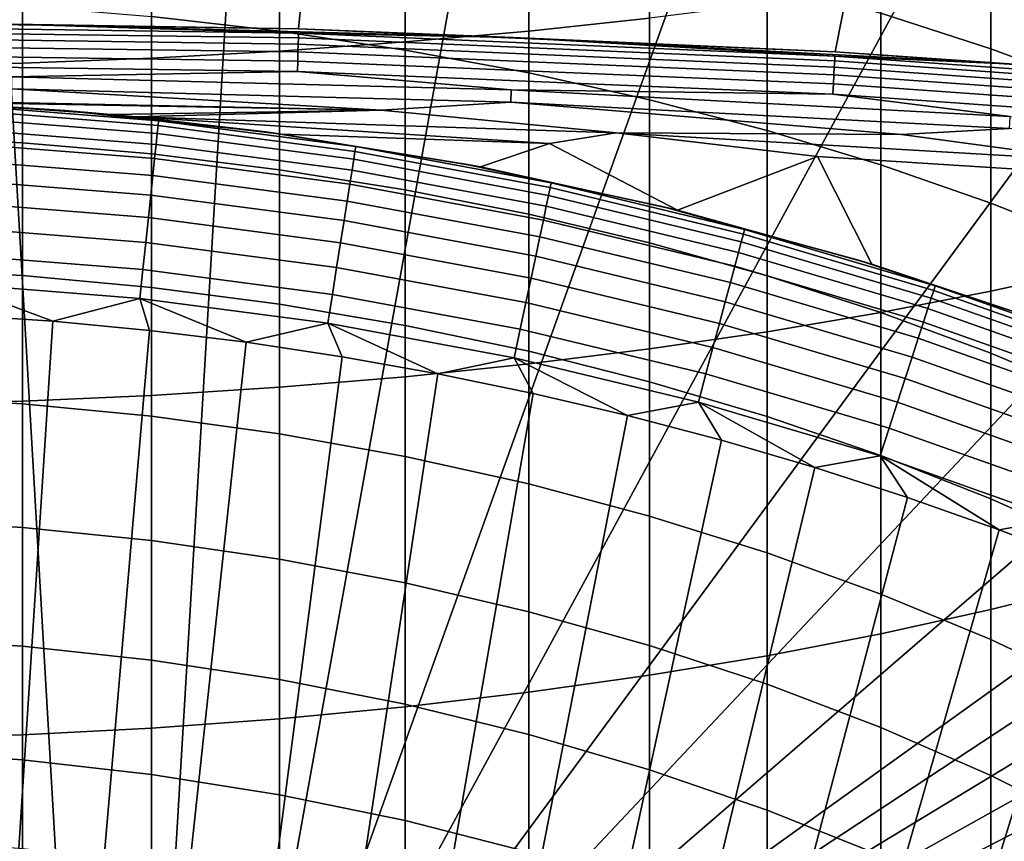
# Model space of a CAD drawing. Header units: metres. Extents: x -109 to 109, y -100 to 58.
# Tile 395 of 642: x 1.22 to 5.89, y 1.68 to 5.57. Entities that reach past the tile are written whole.
import ezdxf

# ---------------------------------------------------------------- set-up
doc = ezdxf.new("R2010")
doc.units = ezdxf.units.M
doc.layers.add('solid_21_062_100_XXX', color=7, linetype='CONTINUOUS')

msp = doc.modelspace()

# ---------------------------------------------------------------- linework, layer by layer
at = {"layer": 'solid_21_062_100_XXX'}
for points in [[(4.206731, 7.164371, 213.469681), (3.6347, 7.113389, 213.70108), (3.6347, 5.518511, 213.312988), (4.206731, 5.579547, 213.084045)], [(3.6347, 7.113389, 213.70108), (3.049406, 7.069933, 213.898315), (3.049406, 5.466484, 213.508148), (3.6347, 5.518511, 213.312988)], [(3.049406, 7.069933, 213.898315), (2.452986, 7.034159, 214.060684), (2.452986, 5.423655, 213.668793), (3.049406, 5.466484, 213.508148)], [(1.847614, 7.006199, 214.187592), (1.235501, 6.986154, 214.27858), (1.235501, 5.366182, 213.884384), (1.847614, 5.39018, 213.794357)], [(2.452986, 7.034159, 214.060684), (1.847614, 7.006199, 214.187592), (1.847614, 5.39018, 213.794357), (2.452986, 5.423655, 213.668793)], [(1.235501, 6.986154, 214.27858), (0.61888, 6.974098, 214.333298), (0.61888, 5.351748, 213.938522), (1.235501, 5.366182, 213.884384)], [(0, 5.56453, 25.515415), (2.543967, 5.528394, 25.515415), (2.633567, 6.444398, 0.004598), (0, 6.482733, 0.004598)], [(2.543967, 5.528394, 25.515415), (5.08588, 5.420014, 25.515415), (5.265005, 6.329423, 0.004598), (2.633567, 6.444398, 0.004598)], [(1.499193, -0.212633, -19.863712), (0.749874, -0.225351, -19.898651), (1.118775, 6.314663, -1.930111)], [(1.851366, -0.206323, -19.846375), (1.499193, -0.212633, -19.863712), (1.118775, 6.314663, -1.930111), (2.240092, 6.289997, -1.997881)], [(5.08588, 5.420014, 25.515415), (7.62369, 5.239478, 25.515415), (7.891796, 6.137919, 0.004598), (5.265005, 6.329423, 0.004598)], [(5.302712, 6.339252, 194.062378), (5.822664, 6.184336, 194.360733), (5.822664, 5.434801, 193.950516), (5.302712, 5.602595, 193.65921)], [(1.847614, 6.256629, 192.523773), (2.452986, 6.191767, 192.636368), (2.452986, 5.517515, 192.228134), (1.847614, 5.587232, 192.118469)], [(1.851366, -0.206323, -19.846375), (2.240092, 6.289997, -1.997881), (3.366143, 6.24871, -2.111316), (2.20382, -0.203363, -19.838242)], [(3.864734, 6.263066, -2.055547), (4.498443, 6.190421, -2.271464), (2.20382, -0.203363, -19.838242), (3.366143, 6.24871, -2.111316)], [(5.138791, 6.188265, -2.261063), (5.638317, 6.114658, -2.47962), (2.20382, -0.203363, -19.838242), (4.498443, 6.190421, -2.271464)], [(2.452986, 6.191767, 192.636368), (3.049406, 6.108779, 192.780441), (3.049406, 5.428316, 192.368439), (2.452986, 5.517515, 192.228134)], [(5.822664, 6.184336, 194.360733), (6.321368, 6.015237, 194.686401), (6.321368, 5.251643, 194.268494), (5.822664, 5.434801, 193.950516)], [(6.401216, 6.093125, -2.522458), (6.788165, 6.020879, -2.737278), (2.20382, -0.203363, -19.838242), (5.638317, 6.114658, -2.47962)], [(3.049406, 6.108779, 192.780441), (3.6347, 6.007968, 192.95546), (3.6347, 5.31996, 192.538895), (3.049406, 5.428316, 192.368439)], [(7.649798, 5.97846, -2.837497), (7.951026, 5.908294, -3.046603), (2.20382, -0.203363, -19.838242), (6.788165, 6.020879, -2.737278)], [(3.6347, 6.007968, 192.95546), (4.206731, 5.889703, 193.160782), (4.206731, 5.192842, 192.738846), (3.6347, 5.31996, 192.538895)], [(8.882337, 5.845088, -3.203934), (9.128871, 5.775944, -3.410232), (2.20382, -0.203363, -19.838242), (7.951026, 5.908294, -3.046603)], [(4.206731, 5.889703, 193.160782), (4.763412, 5.754414, 193.395645), (4.763412, 5.047427, 192.96759), (4.206731, 5.192842, 192.738846)], [(6.321368, 5.908844, 211.848831), (5.822664, 5.814318, 212.203415), (5.822664, 4.286071, 211.760025), (6.321368, 4.395988, 211.409927)], [(5.822664, 5.814318, 212.203415), (5.302712, 5.72772, 212.528229), (5.302712, 4.185373, 212.080765), (5.822664, 4.286071, 211.760025)], [(10.096917, 5.693861, -3.619426), (10.322753, 5.622829, -3.830911), (2.20382, -0.203363, -19.838242), (9.128871, 5.775944, -3.410232)], [(4.763412, 5.754414, 193.395645), (5.302712, 5.602595, 193.65921), (5.302712, 4.884245, 193.224274), (4.763412, 5.047427, 192.96759)], [(5.302712, 5.72772, 212.528229), (4.763412, 5.649368, 212.822144), (4.763412, 4.094263, 212.370956), (5.302712, 4.185373, 212.080765)], [(0.61888, 5.667274, 191.992554), (1.235501, 5.637213, 192.039841), (1.235501, 4.989536, 191.607956), (0.61888, 5.021633, 191.562027)], [(4.763412, 5.649368, 212.822144), (4.206731, 5.579547, 213.084045), (4.206731, 4.013073, 212.629562), (4.763412, 4.094263, 212.370956)], [(1.235501, 5.637213, 192.039841), (1.847614, 5.587232, 192.118469), (1.847614, 4.936171, 191.684326), (1.235501, 4.989536, 191.607956)], [(10.322753, 5.622829, -3.830911), (10.926107, 5.538203, -4.063417), (2.20382, -0.203363, -19.838242)], [(5.302712, 5.602595, 193.65921), (5.822664, 5.434801, 193.950516), (5.822664, 4.703891, 193.50798), (5.302712, 4.884245, 193.224274)], [(1.187226, 5.550389, 25.578373), (2.543967, 5.528394, 25.515415), (0, 5.56453, 25.515415)], [(1.847614, 5.587232, 192.118469), (2.452986, 5.517515, 192.228134), (2.452986, 4.861732, 191.790848), (1.847614, 4.936171, 191.684326)], [(4.206731, 5.579547, 213.084045), (3.6347, 5.518511, 213.312988), (3.6347, 3.942099, 212.855637), (4.206731, 4.013073, 212.629562)], [(0, 5.543886, 25.640709), (2.54338, 5.507758, 25.640709), (1.187226, 5.550389, 25.578373)], [(0, 5.521671, 25.700699), (2.542749, 5.485552, 25.700699), (2.54338, 5.507758, 25.640709), (0, 5.543886, 25.640709)], [(0, 5.49198, 25.75736), (2.541906, 5.455873, 25.75736), (2.542749, 5.485552, 25.700699), (0, 5.521671, 25.700699)], [(1.187226, 5.550389, 25.578373), (3.560844, 5.487441, 25.578373), (2.543967, 5.528394, 25.515415)], [(2.54338, 5.507758, 25.640709), (3.560844, 5.487441, 25.578373), (1.187226, 5.550389, 25.578373)], [(11.292457, 5.525738, -4.081341), (11.534585, 5.447819, -4.311747), (2.20382, -0.203363, -19.838242), (10.926107, 5.538203, -4.063417)], [(2.452986, 5.517515, 192.228134), (3.049406, 5.428316, 192.368439), (3.049406, 4.766491, 191.927124), (2.452986, 4.861732, 191.790848)], [(2.542749, 5.485552, 25.700699), (5.083446, 5.377224, 25.700699), (5.084708, 5.399403, 25.640709), (2.54338, 5.507758, 25.640709)], [(2.54338, 5.507758, 25.640709), (5.084708, 5.399403, 25.640709), (3.560844, 5.487441, 25.578373)], [(3.560844, 5.487441, 25.578373), (5.08588, 5.420014, 25.515415), (2.543967, 5.528394, 25.515415)], [(3.6347, 5.518511, 213.312988), (3.049406, 5.466484, 213.508148), (3.049406, 3.8816, 213.048325), (3.6347, 3.942099, 212.855637)], [(0, 5.455296, 25.809769), (2.540864, 5.419203, 25.809769), (2.541906, 5.455873, 25.75736), (0, 5.49198, 25.75736)], [(3.049406, 5.466484, 213.508148), (2.452986, 5.423655, 213.668793), (2.452986, 3.831797, 213.206955), (3.049406, 3.8816, 213.048325)], [(2.541906, 5.455873, 25.75736), (5.08176, 5.34758, 25.75736), (5.083446, 5.377224, 25.700699), (2.542749, 5.485552, 25.700699)], [(3.560844, 5.487441, 25.578373), (5.931958, 5.361589, 25.578373), (5.08588, 5.420014, 25.515415)], [(5.084708, 5.399403, 25.640709), (5.931958, 5.361589, 25.578373), (3.560844, 5.487441, 25.578373)], [(0, 5.41222, 25.857065), (2.53964, 5.376146, 25.857065), (2.540864, 5.419203, 25.809769), (0, 5.455296, 25.809769)], [(0, 5.36346, 25.898474), (2.538255, 5.327404, 25.898474), (2.53964, 5.376146, 25.857065), (0, 5.41222, 25.857065)], [(2.452986, 5.423655, 213.668793), (1.847614, 5.39018, 213.794357), (1.847614, 3.792872, 213.330948), (2.452986, 3.831797, 213.206955)], [(11.534585, 5.447819, -4.311747), (12.148206, 5.351686, -4.575871), (2.20382, -0.203363, -19.838242)], [(2.53964, 5.376146, 25.857065), (5.077231, 5.26795, 25.857065), (5.079677, 5.310956, 25.809769), (2.540864, 5.419203, 25.809769)], [(2.540864, 5.419203, 25.809769), (5.079677, 5.310956, 25.809769), (5.08176, 5.34758, 25.75736), (2.541906, 5.455873, 25.75736)], [(3.049406, 5.428316, 192.368439), (3.6347, 5.31996, 192.538895), (3.6347, 4.650796, 192.092682), (3.049406, 4.766491, 191.927124)], [(5.931958, 5.361589, 25.578373), (7.62369, 5.239478, 25.515415), (5.08588, 5.420014, 25.515415)], [(5.822664, 5.434801, 193.950516), (6.321368, 5.251643, 194.268494), (6.321368, 4.507024, 193.817642), (5.822664, 4.703891, 193.50798)], [(1.235501, 5.366182, 213.884384), (0.61888, 5.351748, 213.938522), (0.61888, 3.748182, 213.473282), (1.235501, 3.764966, 213.41983)], [(1.847614, 5.39018, 213.794357), (1.235501, 5.366182, 213.884384), (1.235501, 3.764966, 213.41983), (1.847614, 3.792872, 213.330948)], [(2.538255, 5.327404, 25.898474), (5.074462, 5.219268, 25.898474), (5.077231, 5.26795, 25.857065), (2.53964, 5.376146, 25.857065)], [(5.08176, 5.34758, 25.75736), (7.617514, 5.167191, 25.75736), (7.620041, 5.196775, 25.700699), (5.083446, 5.377224, 25.700699)], [(5.083446, 5.377224, 25.700699), (7.620041, 5.196775, 25.700699), (7.621932, 5.218909, 25.640709), (5.084708, 5.399403, 25.640709)], [(5.084708, 5.399403, 25.640709), (7.621932, 5.218909, 25.640709), (5.931958, 5.361589, 25.578373)], [(1.183933, 5.301963, 25.933317), (2.538255, 5.327404, 25.898474), (0, 5.36346, 25.898474)], [(1.183933, 5.301963, 25.933317), (3.550965, 5.239189, 25.933317), (2.538255, 5.327404, 25.898474)], [(12.468019, 5.341693, -4.586999), (12.767609, 5.249381, -4.856951), (2.20382, -0.203363, -19.838242), (12.148206, 5.351686, -4.575871)], [(3.550965, 5.239189, 25.933317), (5.074462, 5.219268, 25.898474), (2.538255, 5.327404, 25.898474)], [(3.6347, 5.31996, 192.538895), (4.206731, 5.192842, 192.738846), (4.206731, 4.515069, 192.286896), (3.6347, 4.650796, 192.092682)], [(5.079677, 5.310956, 25.809769), (7.614391, 5.13064, 25.809769), (7.617514, 5.167191, 25.75736), (5.08176, 5.34758, 25.75736)], [(3.550965, 5.239189, 25.933317), (1.183933, 5.301963, 25.933317), (1.183168, 5.244309, 25.961025), (3.548673, 5.181576, 25.961025)], [(5.077231, 5.26795, 25.857065), (7.610725, 5.087721, 25.857065), (7.614391, 5.13064, 25.809769), (5.079677, 5.310956, 25.809769)], [(0.468949, 5.19389, 25.98031), (2.935595, 5.143104, 25.981146), (1.183168, 5.244309, 25.961025)], [(2.935595, 5.143104, 25.981146), (3.548673, 5.181576, 25.961025), (1.183168, 5.244309, 25.961025)], [(12.767609, 5.249381, -4.856951), (13.392882, 5.140887, -5.155035), (2.20382, -0.203363, -19.838242)], [(5.915502, 5.113687, 25.933317), (3.550965, 5.239189, 25.933317), (3.548673, 5.181576, 25.961025), (5.911683, 5.056154, 25.961025)], [(3.550965, 5.239189, 25.933317), (5.915502, 5.113687, 25.933317), (5.074462, 5.219268, 25.898474)], [(5.074462, 5.219268, 25.898474), (7.606575, 5.039137, 25.898474), (7.610725, 5.087721, 25.857065), (5.077231, 5.26795, 25.857065)], [(0.825903, 5.181042, 25.982815), (2.935595, 5.143104, 25.981146), (0.468949, 5.19389, 25.98031)], [(0.941649, 5.167731, 27.018965), (1.43615, 5.142616, 26.844654), (0.825903, 5.181042, 25.982815), (0.479169, 5.193621, 26.844654)], [(1.656573, 5.123609, 25.991901), (2.935595, 5.143104, 25.981146), (0.825903, 5.181042, 25.982815)], [(1.43615, 5.142616, 26.844654), (1.656573, 5.123609, 25.991901), (0.825903, 5.181042, 25.982815)], [(4.047796, 5.036667, 25.993347), (5.399462, 5.027841, 25.981146), (3.548673, 5.181576, 25.961025), (2.935595, 5.143104, 25.981146)], [(5.399462, 5.027841, 25.981146), (5.911683, 5.056154, 25.961025), (3.548673, 5.181576, 25.961025)], [(4.206731, 5.192842, 192.738846), (4.763412, 5.047427, 192.96759), (4.763412, 4.359805, 192.509064), (4.206731, 4.515069, 192.286896)], [(5.915502, 5.113687, 25.933317), (7.606575, 5.039137, 25.898474), (5.074462, 5.219268, 25.898474)], [(0.938476, 5.107186, 27.362629), (1.874379, 5.033529, 27.362629), (1.878333, 5.071146, 27.192122), (0.940455, 5.144958, 27.192122)], [(0.940455, 5.144958, 27.192122), (1.878333, 5.071146, 27.192122), (1.880717, 5.093825, 27.018965), (0.941649, 5.167731, 27.018965)], [(0.941649, 5.167731, 27.018965), (1.880717, 5.093825, 27.018965), (1.43615, 5.142616, 26.844654)], [(1.880717, 5.093825, 27.018965), (2.38906, 5.040751, 26.844654), (1.656573, 5.123609, 25.991901), (1.43615, 5.142616, 26.844654)], [(1.656573, 5.123609, 25.991901), (1.771484, 5.112617, 25.992895), (2.935595, 5.143104, 25.981146)], [(1.771484, 5.112617, 25.992895), (4.047796, 5.036667, 25.993347), (2.935595, 5.143104, 25.981146)], [(13.392882, 5.140887, -5.155035), (14.024377, 5.025797, -5.471242), (2.20382, -0.203363, -19.838242)], [(0.935725, 5.054703, 27.529186), (1.868886, 4.981262, 27.529186), (1.874379, 5.033529, 27.362629), (0.938476, 5.107186, 27.362629)], [(2.38906, 5.040751, 26.844654), (1.771484, 5.112617, 25.992895), (1.656573, 5.123609, 25.991901)], [(1.771484, 5.112617, 25.992895), (2.462112, 5.030816, 25.997431), (3.732492, 4.986609, 25.997431)], [(2.38906, 5.040751, 26.844654), (2.462112, 5.030816, 25.997431), (1.771484, 5.112617, 25.992895)], [(1.771484, 5.112617, 25.992895), (3.732492, 4.986609, 25.997431), (4.047796, 5.036667, 25.993347)], [(1.878333, 5.071146, 27.192122), (2.811062, 4.94835, 27.192122), (2.81463, 4.970873, 27.018965), (1.880717, 5.093825, 27.018965)], [(1.880717, 5.093825, 27.018965), (2.81463, 4.970873, 27.018965), (2.38906, 5.040751, 26.844654)], [(0.932225, 4.987909, 27.690523), (1.861894, 4.914742, 27.690523), (1.868886, 4.981262, 27.529186), (0.935725, 5.054703, 27.529186)], [(1.874379, 5.033529, 27.362629), (2.805146, 4.910992, 27.362629), (2.811062, 4.94835, 27.192122), (1.878333, 5.071146, 27.192122)], [(2.38906, 5.040751, 26.844654), (3.335197, 4.888314, 26.844654), (3.404911, 4.875027, 25.997431), (2.462112, 5.030816, 25.997431)], [(2.81463, 4.970873, 27.018965), (3.335197, 4.888314, 26.844654), (2.38906, 5.040751, 26.844654)], [(4.763412, 5.047427, 192.96759), (5.302712, 4.884245, 193.224274), (5.302712, 4.185571, 192.758377), (4.763412, 4.359805, 192.509064)], [(6.322922, 4.904069, 25.993347), (7.8592, 4.844491, 25.981146), (5.911683, 5.056154, 25.961025), (5.399462, 5.027841, 25.981146)], [(0.61888, 5.021633, 191.562027), (1.235501, 4.989536, 191.607956), (1.235501, 4.361334, 191.148209), (0.61888, 4.395406, 191.103729)], [(1.868886, 4.981262, 27.529186), (2.796924, 4.859083, 27.529186), (2.805146, 4.910992, 27.362629), (1.874379, 5.033529, 27.362629)], [(14.024377, 5.025797, -5.471242), (14.662179, 4.904059, -5.805715), (2.20382, -0.203363, -19.838242)], [(3.732492, 4.986609, 25.997431), (2.462112, 5.030816, 25.997431), (3.404911, 4.875027, 25.997431)], [(4.047796, 5.036667, 25.993347), (3.732492, 4.986609, 25.997431), (4.338132, 4.669418, 25.997431), (5.001908, 4.924289, 25.997431)], [(6.322922, 4.904069, 25.993347), (4.047796, 5.036667, 25.993347), (5.001908, 4.924289, 25.997431), (6.270504, 4.843844, 25.997431)], [(4.047796, 5.036667, 25.993347), (6.322922, 4.904069, 25.993347), (5.399462, 5.027841, 25.981146)], [(0.928001, 4.907314, 27.845409), (1.853458, 4.834479, 27.845409), (1.861894, 4.914742, 27.690523), (0.932225, 4.987909, 27.690523)], [(1.235501, 4.989536, 191.607956), (1.847614, 4.936171, 191.684326), (1.847614, 4.304685, 191.222168), (1.235501, 4.361334, 191.148209)], [(1.861894, 4.914742, 27.690523), (2.786461, 4.793021, 27.690523), (2.796924, 4.859083, 27.529186), (1.868886, 4.981262, 27.529186)], [(2.805146, 4.910992, 27.362629), (3.728223, 4.739909, 27.362629), (3.736087, 4.776906, 27.192122), (2.811062, 4.94835, 27.192122)], [(2.811062, 4.94835, 27.192122), (3.736087, 4.776906, 27.192122), (3.740828, 4.799212, 27.018965), (2.81463, 4.970873, 27.018965)], [(2.81463, 4.970873, 27.018965), (3.740828, 4.799212, 27.018965), (3.335197, 4.888314, 26.844654)], [(3.732492, 4.986609, 25.997431), (3.404911, 4.875027, 25.997431), (4.338132, 4.669418, 25.997431)], [(0.923086, 4.813531, 27.992664), (1.843642, 4.741082, 27.992664), (1.853458, 4.834479, 27.845409), (0.928001, 4.907314, 27.845409)], [(1.847614, 4.936171, 191.684326), (2.452986, 4.861732, 191.790848), (2.452986, 4.225667, 191.325333), (1.847614, 4.304685, 191.222168)], [(1.853458, 4.834479, 27.845409), (2.773836, 4.713309, 27.845409), (2.786461, 4.793021, 27.690523), (1.861894, 4.914742, 27.690523)], [(14.662179, 4.904059, -5.805715), (15.306518, 4.775291, -6.159501), (2.20382, -0.203363, -19.838242)], [(2.796924, 4.859083, 27.529186), (3.717296, 4.688502, 27.529186), (3.728223, 4.739909, 27.362629), (2.805146, 4.910992, 27.362629)], [(5.001908, 4.924289, 25.997431), (4.338132, 4.669418, 25.997431), (5.25914, 4.414569, 25.997431)], [(6.270504, 4.843844, 25.997431), (5.001908, 4.924289, 25.997431), (5.25914, 4.414569, 25.997431), (6.165333, 4.111197, 25.997431)], [(2.452986, 4.861732, 191.790848), (3.049406, 4.766491, 191.927124), (3.049406, 4.124566, 191.457321), (2.452986, 4.225667, 191.325333)], [(2.786461, 4.793021, 27.690523), (3.70339, 4.623078, 27.690523), (3.717296, 4.688502, 27.529186), (2.796924, 4.859083, 27.529186)], [(3.335197, 4.888314, 26.844654), (4.271881, 4.685738, 26.844654), (4.338132, 4.669418, 25.997431), (3.404911, 4.875027, 25.997431)], [(3.740828, 4.799212, 27.018965), (4.271881, 4.685738, 26.844654), (3.335197, 4.888314, 26.844654)], [(5.302712, 4.884245, 193.224274), (5.822664, 4.703891, 193.50798), (5.822664, 3.993002, 193.033936), (5.302712, 4.185571, 192.758377)], [(0.917518, 4.707277, 28.131165), (1.83252, 4.635265, 28.131165), (1.843642, 4.741082, 27.992664), (0.923086, 4.813531, 27.992664)], [(1.843642, 4.741082, 27.992664), (2.759145, 4.620554, 27.992664), (2.773836, 4.713309, 27.845409), (1.853458, 4.834479, 27.845409)], [(15.866843, 4.70366, -6.339982), (15.957509, 4.639394, -6.532876), (2.20382, -0.203363, -19.838242), (15.306518, 4.775291, -6.159501)], [(2.773836, 4.713309, 27.845409), (3.68661, 4.544136, 27.845409), (3.70339, 4.623078, 27.690523), (2.786461, 4.793021, 27.690523)], [(3.049406, 4.766491, 191.927124), (3.6347, 4.650796, 192.092682), (3.6347, 4.001753, 191.617676), (3.049406, 4.124566, 191.457321)], [(3.728223, 4.739909, 27.362629), (4.641081, 4.520751, 27.362629), (4.650871, 4.557286, 27.192122), (3.736087, 4.776906, 27.192122)], [(3.736087, 4.776906, 27.192122), (4.650871, 4.557286, 27.192122), (4.656773, 4.579314, 27.018965), (3.740828, 4.799212, 27.018965)], [(3.740828, 4.799212, 27.018965), (4.656773, 4.579314, 27.018965), (4.271881, 4.685738, 26.844654)], [(1.83252, 4.635265, 28.131165), (2.7425, 4.515464, 28.131165), (2.759145, 4.620554, 27.992664), (1.843642, 4.741082, 27.992664)], [(2.759145, 4.620554, 27.992664), (3.667085, 4.452277, 27.992664), (3.68661, 4.544136, 27.845409), (2.773836, 4.713309, 27.845409)], [(3.717296, 4.688502, 27.529186), (4.627479, 4.469987, 27.529186), (4.641081, 4.520751, 27.362629), (3.728223, 4.739909, 27.362629)], [(0.911338, 4.589362, 28.259855), (1.820178, 4.517835, 28.259855), (1.83252, 4.635265, 28.131165), (0.917518, 4.707277, 28.131165)], [(3.70339, 4.623078, 27.690523), (4.610168, 4.40538, 27.690523), (4.627479, 4.469987, 27.529186), (3.717296, 4.688502, 27.529186)], [(4.271881, 4.685738, 26.844654), (5.196455, 4.433597, 26.844654), (5.25914, 4.414569, 25.997431), (4.338132, 4.669418, 25.997431)], [(4.656773, 4.579314, 27.018965), (5.196455, 4.433597, 26.844654), (4.271881, 4.685738, 26.844654)], [(5.822664, 4.703891, 193.50798), (6.321368, 4.507024, 193.817642), (6.321368, 3.782801, 193.334717), (5.822664, 3.993002, 193.033936)], [(1.820178, 4.517835, 28.259855), (2.724029, 4.39884, 28.259855), (2.7425, 4.515464, 28.131165), (1.83252, 4.635265, 28.131165)], [(15.957509, 4.639394, -6.532876), (16.615204, 4.496038, -6.926743), (2.20382, -0.203363, -19.838242)], [(2.7425, 4.515464, 28.131165), (3.644963, 4.348202, 28.131165), (3.667085, 4.452277, 27.992664), (2.759145, 4.620554, 27.992664)], [(3.6347, 4.650796, 192.092682), (4.206731, 4.515069, 192.286896), (4.206731, 3.857675, 191.805771), (3.6347, 4.001753, 191.617676)], [(3.68661, 4.544136, 27.845409), (4.58928, 4.327424, 27.845409), (4.610168, 4.40538, 27.690523), (3.70339, 4.623078, 27.690523)], [(0.904594, 4.460684, 28.377752), (1.806709, 4.389686, 28.377752), (1.820178, 4.517835, 28.259855), (0.911338, 4.589362, 28.259855)], [(4.650871, 4.557286, 27.192122), (5.552907, 4.290091, 27.192122), (5.559954, 4.311779, 27.018965), (4.656773, 4.579314, 27.018965)], [(4.656773, 4.579314, 27.018965), (5.559954, 4.311779, 27.018965), (5.196455, 4.433597, 26.844654)], [(3.667085, 4.452277, 27.992664), (4.564973, 4.236713, 27.992664), (4.58928, 4.327424, 27.845409), (3.68661, 4.544136, 27.845409)], [(4.641081, 4.520751, 27.362629), (5.541219, 4.254118, 27.362629), (5.552907, 4.290091, 27.192122), (4.650871, 4.557286, 27.192122)], [(1.806709, 4.389686, 28.377752), (2.703871, 4.271572, 28.377752), (2.724029, 4.39884, 28.259855), (1.820178, 4.517835, 28.259855)], [(16.955978, 4.465414, -6.994557), (17.27968, 4.344947, -7.341862), (2.20382, -0.203363, -19.838242), (16.615204, 4.496038, -6.926743)], [(2.724029, 4.39884, 28.259855), (3.620413, 4.232705, 28.259855), (3.644963, 4.348202, 28.131165), (2.7425, 4.515464, 28.131165)], [(4.206731, 4.515069, 192.286896), (4.763412, 4.359805, 192.509064), (4.763412, 3.692859, 192.02095), (4.206731, 3.857675, 191.805771)], [(4.627479, 4.469987, 27.529186), (5.524979, 4.204135, 27.529186), (5.541219, 4.254118, 27.362629), (4.641081, 4.520751, 27.362629)], [(0.897338, 4.322225, 28.483959), (1.792216, 4.251797, 28.483959), (1.806709, 4.389686, 28.377752), (0.904594, 4.460684, 28.377752)], [(3.644963, 4.348202, 28.131165), (4.537435, 4.133939, 28.131165), (4.564973, 4.236713, 27.992664), (3.667085, 4.452277, 27.992664)], [(4.610168, 4.40538, 27.690523), (5.50431, 4.140523, 27.690523), (5.524979, 4.204135, 27.529186), (4.627479, 4.469987, 27.529186)], [(5.196455, 4.433597, 26.844654), (6.106299, 4.132605, 26.844654), (6.165333, 4.111197, 25.997431), (5.25914, 4.414569, 25.997431)], [(5.559954, 4.311779, 27.018965), (6.106299, 4.132605, 26.844654), (5.196455, 4.433597, 26.844654)], [(0.61888, 4.395406, 191.103729), (1.235501, 4.361334, 191.148209), (1.235501, 3.753806, 190.661469), (0.61888, 3.789788, 190.618515)], [(1.792216, 4.251797, 28.483959), (2.682182, 4.134631, 28.483959), (2.703871, 4.271572, 28.377752), (1.806709, 4.389686, 28.377752)], [(2.703871, 4.271572, 28.377752), (3.593623, 4.106667, 28.377752), (3.620413, 4.232705, 28.259855), (2.724029, 4.39884, 28.259855)], [(4.58928, 4.327424, 27.845409), (5.47937, 4.063767, 27.845409), (5.50431, 4.140523, 27.690523), (4.610168, 4.40538, 27.690523)], [(6.321368, 4.395988, 211.409927), (5.822664, 4.286071, 211.760025), (5.822664, 2.778641, 211.250336), (6.321368, 2.90374, 210.905365)], [(1.235501, 4.361334, 191.148209), (1.847614, 4.304685, 191.222168), (1.847614, 3.693982, 190.73288), (1.235501, 3.753806, 190.661469)], [(17.27968, 4.344947, -7.341862), (17.950905, 4.186233, -7.777926), (2.20382, -0.203363, -19.838242)], [(3.620413, 4.232705, 28.259855), (4.506875, 4.019885, 28.259855), (4.537435, 4.133939, 28.131165), (3.644963, 4.348202, 28.131165)], [(4.763412, 4.359805, 192.509064), (5.302712, 4.185571, 192.758377), (5.302712, 3.507905, 192.262436), (4.763412, 3.692859, 192.02095)], [(0.897338, 4.322225, 28.483959), (0.920361, 4.175068, 28.576704), (1.379698, 4.14392, 28.576704)], [(0.897338, 4.322225, 28.483959), (1.379698, 4.14392, 28.576704), (1.792216, 4.251797, 28.483959)], [(1.847614, 4.304685, 191.222168), (2.452986, 4.225667, 191.325333), (2.452986, 3.610534, 190.832489), (1.847614, 3.693982, 190.73288)], [(4.564973, 4.236713, 27.992664), (5.45035, 3.974452, 27.992664), (5.47937, 4.063767, 27.845409), (4.58928, 4.327424, 27.845409)], [(5.552907, 4.290091, 27.192122), (6.439723, 3.976053, 27.192122), (6.447896, 3.997343, 27.018965), (5.559954, 4.311779, 27.018965)], [(5.559954, 4.311779, 27.018965), (6.447896, 3.997343, 27.018965), (6.106299, 4.132605, 26.844654)], [(1.792216, 4.251797, 28.483959), (1.379698, 4.14392, 28.576704), (1.838023, 4.100345, 28.576704)], [(1.792216, 4.251797, 28.483959), (1.838023, 4.100345, 28.576704), (2.295, 4.044375, 28.576704)], [(1.792216, 4.251797, 28.483959), (2.295, 4.044375, 28.576704), (2.682182, 4.134631, 28.483959)], [(2.682182, 4.134631, 28.483959), (3.564796, 3.971048, 28.483959), (3.593623, 4.106667, 28.377752), (2.703871, 4.271572, 28.377752)], [(5.822664, 4.286071, 211.760025), (5.302712, 4.185373, 212.080765), (5.302712, 2.664035, 211.566376), (5.822664, 2.778641, 211.250336)], [(5.524979, 4.204135, 27.529186), (6.407334, 3.891677, 27.529186), (6.426168, 3.940741, 27.362629), (5.541219, 4.254118, 27.362629)], [(5.541219, 4.254118, 27.362629), (6.426168, 3.940741, 27.362629), (6.439723, 3.976053, 27.192122), (5.552907, 4.290091, 27.192122)], [(2.452986, 4.225667, 191.325333), (3.049406, 4.124566, 191.457321), (3.049406, 3.503766, 190.959946), (2.452986, 3.610534, 190.832489)], [(3.593623, 4.106667, 28.377752), (4.473525, 3.895421, 28.377752), (4.506875, 4.019885, 28.259855), (3.620413, 4.232705, 28.259855)], [(4.537435, 4.133939, 28.131165), (5.41747, 3.87326, 28.131165), (5.45035, 3.974452, 27.992664), (4.564973, 4.236713, 27.992664)], [(5.50431, 4.140523, 27.690523), (6.383365, 3.829234, 27.690523), (6.407334, 3.891677, 27.529186), (5.524979, 4.204135, 27.529186)], [(0.920361, 4.175068, 28.576704), (0.813021, 1.677189, 30.020081), (1.218733, 1.648692, 30.020081), (1.379698, 4.14392, 28.576704)], [(17.950905, 4.186233, -7.777926), (19.11861, 3.908724, -8.540376), (2.20382, -0.203363, -19.838242)], [(5.302712, 4.185373, 212.080765), (4.763412, 4.094263, 212.370956), (4.763412, 2.560341, 211.852325), (5.302712, 2.664035, 211.566376)], [(5.302712, 4.185571, 192.758377), (5.822664, 3.993002, 193.033936), (5.822664, 3.303488, 192.529312), (5.302712, 3.507905, 192.262436)], [(1.379698, 4.14392, 28.576704), (1.218733, 1.648692, 30.020081), (1.623485, 1.608827, 30.020081), (1.838023, 4.100345, 28.576704)], [(2.682182, 4.134631, 28.483959), (2.295, 4.044375, 28.576704), (2.750294, 3.976051, 28.576704)], [(2.682182, 4.134631, 28.483959), (2.750294, 3.976051, 28.576704), (3.203571, 3.895423, 28.576704)], [(2.682182, 4.134631, 28.483959), (3.203571, 3.895423, 28.576704), (3.564796, 3.971048, 28.483959)], [(3.049406, 4.124566, 191.457321), (3.6347, 4.001753, 191.617676), (3.6347, 3.374069, 191.114777), (3.049406, 3.503766, 190.959946)], [(3.564796, 3.971048, 28.483959), (4.43764, 3.761496, 28.483959), (4.473525, 3.895421, 28.377752), (3.593623, 4.106667, 28.377752)], [(4.506875, 4.019885, 28.259855), (5.380983, 3.760962, 28.259855), (5.41747, 3.87326, 28.131165), (4.537435, 4.133939, 28.131165)], [(5.47937, 4.063767, 27.845409), (6.354442, 3.753888, 27.845409), (6.383365, 3.829234, 27.690523), (5.50431, 4.140523, 27.690523)], [(1.838023, 4.100345, 28.576704), (1.623485, 1.608827, 30.020081), (2.02696, 1.557626, 30.020081), (2.295, 4.044375, 28.576704)], [(4.763412, 4.094263, 212.370956), (4.206731, 4.013073, 212.629562), (4.206731, 2.467937, 212.107132), (4.763412, 2.560341, 211.852325)], [(5.45035, 3.974452, 27.992664), (6.320787, 3.666214, 27.992664), (6.354442, 3.753888, 27.845409), (5.47937, 4.063767, 27.845409)], [(2.295, 4.044375, 28.576704), (2.02696, 1.557626, 30.020081), (2.42884, 1.49513, 30.020081), (2.750294, 3.976051, 28.576704)], [(4.206731, 4.013073, 212.629562), (3.6347, 3.942099, 212.855637), (3.6347, 2.38716, 212.32988), (4.206731, 2.467937, 212.107132)], [(4.473525, 3.895421, 28.377752), (5.341165, 3.638414, 28.377752), (5.380983, 3.760962, 28.259855), (4.506875, 4.019885, 28.259855)], [(2.750294, 3.976051, 28.576704), (2.42884, 1.49513, 30.020081), (2.82881, 1.421387, 30.020081), (3.203571, 3.895423, 28.576704)], [(3.564796, 3.971048, 28.483959), (3.203571, 3.895423, 28.576704), (3.654497, 3.802549, 28.576704)], [(3.564796, 3.971048, 28.483959), (3.654497, 3.802549, 28.576704), (4.102744, 3.6975, 28.576704)], [(3.564796, 3.971048, 28.483959), (4.102744, 3.6975, 28.576704), (4.43764, 3.761496, 28.483959)], [(3.6347, 4.001753, 191.617676), (4.206731, 3.857675, 191.805771), (4.206731, 3.221916, 191.296417), (3.6347, 3.374069, 191.114777)], [(5.41747, 3.87326, 28.131165), (6.282657, 3.566882, 28.131165), (6.320787, 3.666214, 27.992664), (5.45035, 3.974452, 27.992664)], [(5.822664, 3.993002, 193.033936), (6.321368, 3.782801, 193.334717), (6.321368, 3.080355, 192.820633), (5.822664, 3.303488, 192.529312)], [(3.6347, 3.942099, 212.855637), (3.049406, 3.8816, 213.048325), (3.049406, 2.318305, 212.519745), (3.6347, 2.38716, 212.32988)], [(19.865417, 3.779403, -8.881146), (20.277086, 3.641571, -9.274371), (2.20382, -0.203363, -19.838242), (19.11861, 3.908724, -8.540376)], [(3.049406, 3.8816, 213.048325), (2.452986, 3.831797, 213.206955), (2.452986, 2.261623, 212.676056), (3.049406, 2.318305, 212.519745)], [(3.203571, 3.895423, 28.576704), (2.82881, 1.421387, 30.020081), (3.226553, 1.336455, 30.020081), (3.654497, 3.802549, 28.576704)], [(4.43764, 3.761496, 28.483959), (5.29832, 3.506551, 28.483959), (5.341165, 3.638414, 28.377752), (4.473525, 3.895421, 28.377752)], [(5.380983, 3.760962, 28.259855), (6.240342, 3.456647, 28.259855), (6.282657, 3.566882, 28.131165), (5.41747, 3.87326, 28.131165)], [(2.452986, 3.831797, 213.206955), (1.847614, 3.792872, 213.330948), (1.847614, 2.217321, 212.798218), (2.452986, 2.261623, 212.676056)], [(4.206731, 3.857675, 191.805771), (4.763412, 3.692859, 192.02095), (4.763412, 3.047861, 191.504196), (4.206731, 3.221916, 191.296417)], [(0.61888, 3.789788, 190.618515), (1.235501, 3.753806, 190.661469), (1.235501, 3.168109, 190.148651), (0.61888, 3.205933, 190.107315)], [(1.847614, 3.792872, 213.330948), (1.235501, 3.764966, 213.41983), (1.235501, 2.185561, 212.885803), (1.847614, 2.217321, 212.798218)], [(3.654497, 3.802549, 28.576704), (3.226553, 1.336455, 30.020081), (3.621759, 1.240401, 30.020081), (4.102744, 3.6975, 28.576704)], [(1.235501, 3.764966, 213.41983), (0.61888, 3.748182, 213.473282), (0.61888, 2.166458, 212.938477), (1.235501, 2.185561, 212.885803)], [(1.235501, 3.753806, 190.661469), (1.847614, 3.693982, 190.73288), (1.847614, 3.105224, 190.217392), (1.235501, 3.168109, 190.148651)], [(4.43764, 3.761496, 28.483959), (4.102744, 3.6975, 28.576704), (4.547982, 3.58035, 28.576704)], [(4.43764, 3.761496, 28.483959), (4.547982, 3.58035, 28.576704), (4.989884, 3.451186, 28.576704)], [(4.43764, 3.761496, 28.483959), (4.989884, 3.451186, 28.576704), (5.29832, 3.506551, 28.483959)], [(5.341165, 3.638414, 28.377752), (6.194165, 3.336351, 28.377752), (6.240342, 3.456647, 28.259855), (5.380983, 3.760962, 28.259855)], [(1.847614, 3.693982, 190.73288), (2.452986, 3.610534, 190.832489), (2.452986, 3.017506, 190.313278), (1.847614, 3.105224, 190.217392)], [(4.102744, 3.6975, 28.576704), (3.621759, 1.240401, 30.020081), (4.014115, 1.133301, 30.020081), (4.547982, 3.58035, 28.576704)], [(4.763412, 3.692859, 192.02095), (5.302712, 3.507905, 192.262436), (5.302712, 2.85254, 191.737366), (4.763412, 3.047861, 191.504196)], [(20.277086, 3.641571, -9.274371), (21.426182, 3.384919, -9.979518), (2.20382, -0.203363, -19.838242)], [(5.29832, 3.506551, 28.483959), (6.144477, 3.206911, 28.483959), (6.194165, 3.336351, 28.377752), (5.341165, 3.638414, 28.377752)], [(2.452986, 3.610534, 190.832489), (3.049406, 3.503766, 190.959946), (3.049406, 2.905276, 190.435944), (2.452986, 3.017506, 190.313278)], [(4.547982, 3.58035, 28.576704), (4.014115, 1.133301, 30.020081), (4.403313, 1.015239, 30.020081), (4.989884, 3.451186, 28.576704)], [(3.049406, 3.503766, 190.959946), (3.6347, 3.374069, 191.114777), (3.6347, 2.768942, 190.584961), (3.049406, 2.905276, 190.435944)], [(5.29832, 3.506551, 28.483959), (4.989884, 3.451186, 28.576704), (5.428126, 3.310104, 28.576704)], [(5.29832, 3.506551, 28.483959), (5.428126, 3.310104, 28.576704), (5.862387, 3.157206, 28.576704)], [(5.29832, 3.506551, 28.483959), (5.862387, 3.157206, 28.576704), (6.144477, 3.206911, 28.483959)], [(5.302712, 3.507905, 192.262436), (5.822664, 3.303488, 192.529312), (5.822664, 2.636665, 191.995056), (5.302712, 2.85254, 191.737366)], [(4.989884, 3.451186, 28.576704), (4.403313, 1.015239, 30.020081), (4.789046, 0.886308, 30.020081), (5.428126, 3.310104, 28.576704)], [(21.426182, 3.384919, -9.979518), (22.566349, 3.138334, -10.657005), (2.20382, -0.203363, -19.838242)], [(3.6347, 3.374069, 191.114777), (4.206731, 3.221916, 191.296417), (4.206731, 2.609003, 190.759781), (3.6347, 2.768942, 190.584961)], [(5.428126, 3.310104, 28.576704), (4.789046, 0.886308, 30.020081), (5.171012, 0.74661, 30.020081), (5.862387, 3.157206, 28.576704)], [(5.822664, 3.303488, 192.529312), (6.321368, 3.080355, 192.820633), (6.321368, 2.401025, 192.276367), (5.822664, 2.636665, 191.995056)], [(4.206731, 3.221916, 191.296417), (4.763412, 3.047861, 191.504196), (4.763412, 2.426042, 190.959763), (4.206731, 2.609003, 190.759781)], [(0.61888, 3.205933, 190.107315), (1.235501, 3.168109, 190.148651), (1.235501, 2.605362, 189.610764), (0.61888, 2.644955, 189.571121)], [(6.144477, 3.206911, 28.483959), (5.862387, 3.157206, 28.576704), (6.292349, 2.992604, 28.576704)], [(1.235501, 3.168109, 190.148651), (1.847614, 3.105224, 190.217392), (1.847614, 2.539536, 189.676697), (1.235501, 2.605362, 189.610764)], [(23.697847, 2.901524, -11.307635), (23.166414, -0.126966, -19.628342), (2.20382, -0.203363, -19.838242), (22.566349, 3.138334, -10.657005)], [(5.862387, 3.157206, 28.576704), (5.171012, 0.74661, 30.020081), (5.54891, 0.596253, 30.020081), (6.292349, 2.992604, 28.576704)], [(1.847614, 3.105224, 190.217392), (2.452986, 3.017506, 190.313278), (2.452986, 2.447715, 189.768646), (1.847614, 2.539536, 189.676697)], [(4.763412, 3.047861, 191.504196), (5.302712, 2.85254, 191.737366), (5.302712, 2.220726, 191.184174), (4.763412, 2.426042, 190.959763)], [(2.452986, 3.017506, 190.313278), (3.049406, 2.905276, 190.435944), (3.049406, 2.330235, 189.886307), (2.452986, 2.447715, 189.768646)], [(6.717695, 2.81642, 28.576704), (6.292349, 2.992604, 28.576704), (5.54891, 0.596253, 30.020081)], [(3.049406, 2.905276, 190.435944), (3.6347, 2.768942, 190.584961), (3.6347, 2.187526, 190.029221), (3.049406, 2.330235, 189.886307)], [(6.321368, 2.90374, 210.905365), (5.822664, 2.778641, 211.250336), (5.822664, 1.294903, 210.675323), (6.321368, 1.434945, 210.336136)], [(5.302712, 2.85254, 191.737366), (5.822664, 2.636665, 191.995056), (5.822664, 1.993806, 191.432205), (5.302712, 2.220726, 191.184174)], [(7.138115, 2.628782, 28.576704), (6.717695, 2.81642, 28.576704), (5.54891, 0.596253, 30.020081), (5.922441, 0.435357, 30.020081)], [(3.6347, 2.768942, 190.584961), (4.206731, 2.609003, 190.759781), (4.206731, 2.020106, 190.196899), (3.6347, 2.187526, 190.029221)], [(5.822664, 2.778641, 211.250336), (5.302712, 2.664035, 211.566376), (5.302712, 1.166607, 210.986053), (5.822664, 1.294903, 210.675323)], [(5.302712, 2.664035, 211.566376), (4.763412, 2.560341, 211.852325), (4.763412, 1.050527, 211.267197), (5.302712, 1.166607, 210.986053)], [(0.61888, 2.644955, 189.571121), (1.235501, 2.605362, 189.610764), (1.235501, 2.066638, 189.048813), (0.61888, 2.107924, 189.010941)], [(5.822664, 2.636665, 191.995056), (6.321368, 2.401025, 192.276367), (6.321368, 1.746108, 191.702942), (5.822664, 1.993806, 191.432205)], [(1.235501, 2.605362, 189.610764), (1.847614, 2.539536, 189.676697), (1.847614, 1.997996, 189.111801), (1.235501, 2.066638, 189.048813)], [(4.206731, 2.609003, 190.759781), (4.763412, 2.426042, 190.959763), (4.763412, 1.828587, 190.388702), (4.206731, 2.020106, 190.196899)], [(1.847614, 2.539536, 189.676697), (2.452986, 2.447715, 189.768646), (2.452986, 1.902247, 189.199661), (1.847614, 1.997996, 189.111801)], [(4.763412, 2.560341, 211.852325), (4.206731, 2.467937, 212.107132), (4.206731, 0.947085, 211.517731), (4.763412, 1.050527, 211.267197)], [(2.452986, 2.447715, 189.768646), (3.049406, 2.330235, 189.886307), (3.049406, 1.779743, 189.312073), (2.452986, 1.902247, 189.199661)], [(4.206731, 2.467937, 212.107132), (3.6347, 2.38716, 212.32988), (3.6347, 0.856659, 211.73674), (4.206731, 0.947085, 211.517731)], [(4.763412, 2.426042, 190.959763), (5.302712, 2.220726, 191.184174), (5.302712, 1.613669, 190.603928), (4.763412, 1.828587, 190.388702)], [(3.6347, 2.38716, 212.32988), (3.049406, 2.318305, 212.519745), (3.049406, 0.779579, 211.923416), (3.6347, 0.856659, 211.73674)], [(3.049406, 2.318305, 212.519745), (2.452986, 2.261623, 212.676056), (2.452986, 0.716127, 212.077103), (3.049406, 0.779579, 211.923416)], [(3.049406, 2.330235, 189.886307), (3.6347, 2.187526, 190.029221), (3.6347, 1.630928, 189.448639), (3.049406, 1.779743, 189.312073)], [(2.452986, 2.261623, 212.676056), (1.847614, 2.217321, 212.798218), (1.847614, 0.666533, 212.19722), (2.452986, 0.716127, 212.077103)], [(1.847614, 2.217321, 212.798218), (1.235501, 2.185561, 212.885803), (1.235501, 0.630979, 212.283325), (1.847614, 0.666533, 212.19722)], [(5.302712, 2.220726, 191.184174), (5.822664, 1.993806, 191.432205), (5.822664, 1.376135, 190.841812), (5.302712, 1.613669, 190.603928)], [(1.235501, 2.185561, 212.885803), (0.61888, 2.166458, 212.938477), (0.61888, 0.609595, 212.335114), (1.235501, 0.630979, 212.283325)], [(3.6347, 2.187526, 190.029221), (4.206731, 2.020106, 190.196899), (4.206731, 1.456347, 189.608826), (3.6347, 1.630928, 189.448639)], [(0.61888, 2.107924, 189.010941), (1.235501, 2.066638, 189.048813), (1.235501, 1.552963, 188.463882), (0.61888, 1.595864, 188.427841)], [(1.235501, 2.066638, 189.048813), (1.847614, 1.997996, 189.111801), (1.847614, 1.481636, 188.523819), (1.235501, 1.552963, 188.463882)], [(4.206731, 2.020106, 190.196899), (4.763412, 1.828587, 190.388702), (4.763412, 1.256637, 189.792084), (4.206731, 1.456347, 189.608826)], [(1.847614, 1.997996, 189.111801), (2.452986, 1.902247, 189.199661), (2.452986, 1.382143, 188.607407), (1.847614, 1.481636, 188.523819)], [(5.822664, 1.993806, 191.432205), (6.321368, 1.746108, 191.702942), (6.321368, 1.116852, 191.101486), (5.822664, 1.376135, 190.841812)], [(2.452986, 1.902247, 189.199661), (3.049406, 1.779743, 189.312073), (3.049406, 1.254847, 188.714371), (2.452986, 1.382143, 188.607407)], [(4.763412, 1.828587, 190.388702), (5.302712, 1.613669, 190.603928), (5.302712, 1.032525, 189.997742), (4.763412, 1.256637, 189.792084)], [(3.049406, 1.779743, 189.312073), (3.6347, 1.630928, 189.448639), (3.6347, 1.100212, 188.844299), (3.049406, 1.254847, 188.714371)]]:
    msp.add_3dface(points, dxfattribs=at)

doc.saveas('drawing.dxf')
